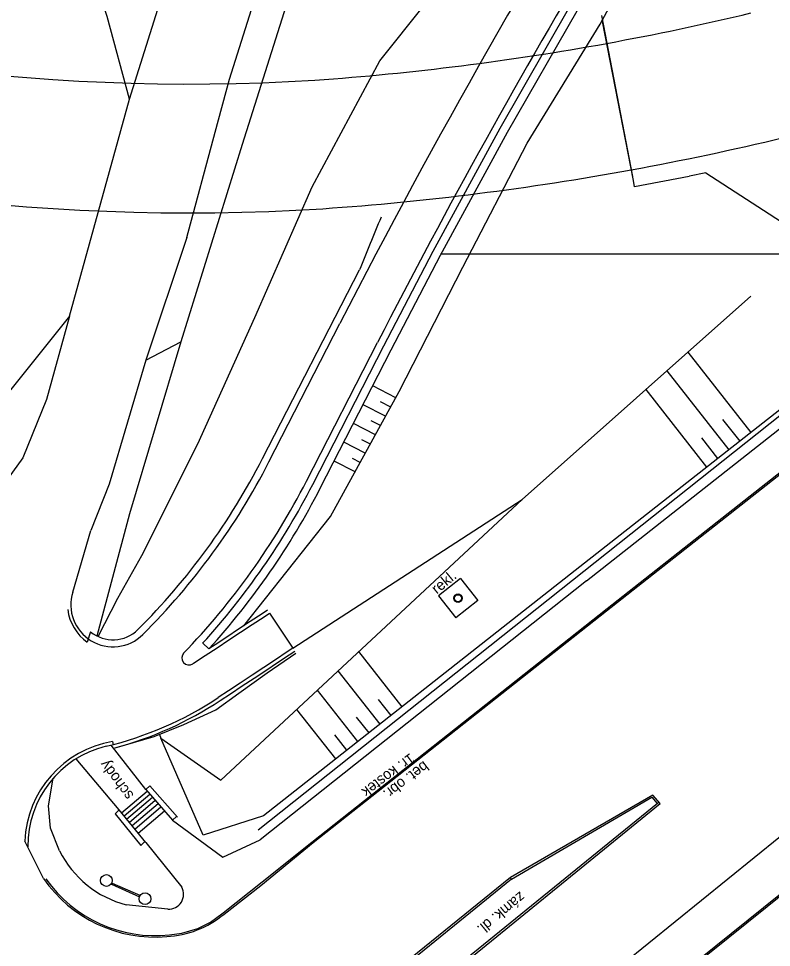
# Model space of a CAD drawing. Extents: x -595546 to -593986, y -1160845 to -1159202.
# Drawn here: x -595115 to -595061.5, y -1159603.7 to -1159537.8 of the extents above; entities that cross this region are included whole.
import ezdxf

# ---------------------------------------------------------------- set-up
doc = ezdxf.new("R2010")
doc.units = 0
for name, color, linetype in [('DOP - rozhrani ploch obecne', 7, 'Continuous'), ('TM - chodniky - VP', 7, 'Continuous'), ('TM - komunikace - VP', 7, 'Continuous'), ('TM - letecke snimky - pomocna linie', 7, 'Continuous'), ('TM - rozhrani ploch obecne - VP', 7, 'Continuous'), ('TM - srafovani', 7, 'Continuous'), ('Z-KRESBA', 7, 'Continuous'), ('Z-PLOT', 7, 'Continuous'), ('Z-POPIS', 7, 'Continuous'), ('Z-ZABRADLI', 7, 'Continuous')]:
    doc.layers.add(name, color=color, linetype=linetype)

msp = doc.modelspace()

# ---------------------------------------------------------------- linework, layer by layer
at = {"layer": 'DOP - rozhrani ploch obecne'}
for p, q in [((-595073.534, -1159537.559), (-595071.32, -1159548.997)), ((-595071.265, -1159549.285), (-595073.45, -1159537.994)), ((-595067.3, -1159548.983), (-595071.178, -1159549.733)), ((-595066.123, -1159548.731), (-595067.286, -1159548.98)), ((-595066.123, -1159548.731), (-595056.213, -1159555.152)), ((-595071.178, -1159549.733), (-595071.265, -1159549.285)), ((-595060.742, -1159554.504), (-595084.969, -1159554.503)), ((-595097.622, -1159569.027), (-595090.722, -1159555.632)), ((-595094.049, -1159570.859), (-595089.002, -1159561.02)), ((-595093.516, -1159571.133), (-595088.468, -1159561.294)), ((-595109.833, -1159581.325), (-595110.072, -1159582.058)), ((-595101.872, -1159582.139), (-595101.428, -1159582.543))]:
    msp.add_line(p, q, dxfattribs=at)
for points in [[(-595098.952, -1159580.909), (-595092.778, -1159573.139), (-595087.909, -1159564.272), (-595083.393, -1159555.425), (-595078.813, -1159546.63), (-595073.627, -1159538.176), (-595071.28, -1159533.806), (-595065.351, -1159528.731), (-595061.209, -1159522.598), (-595054.67, -1159512.142), (-595052.585, -1159502.291), (-595050.379, -1159498.683), (-595049.657, -1159498.053)], [(-595089.002, -1159561.02), (-595085.494, -1159554.307), (-595080.726, -1159545.562), (-595075.784, -1159536.915), (-595073.258, -1159532.645), (-595067.221, -1159527.574), (-595063.281, -1159521.272), (-595060.589, -1159517.112), (-595056.475, -1159510.923), (-595053.808, -1159501.765)], [(-595109.306, -1159581.659), (-595107.897, -1159578.948), (-595106.199, -1159575.903), (-595102.221, -1159567.972), (-595098.157, -1159559.015), (-595094.096, -1159549.727), (-595089.293, -1159540.779), (-595082.893, -1159532.757), (-595076.821, -1159524.604), (-595070.788, -1159516.469), (-595061.896, -1159505.562)], [(-595088.47, -1159561.298), (-595084.964, -1159554.589), (-595080.202, -1159545.855), (-595075.265, -1159537.216)], [(-595097.257, -1159579.79), (-595097.651, -1159580.05), (-595098.485, -1159580.601), (-595099.32, -1159581.151), (-595100.155, -1159581.702), (-595100.989, -1159582.253), (-595101.428, -1159582.543)], [(-595100.63, -1159586.214), (-595099.892, -1159585.727), (-595099.058, -1159585.176), (-595098.224, -1159584.624), (-595097.39, -1159584.073), (-595096.555, -1159583.522), (-595095.721, -1159582.97), (-595095.327, -1159582.71)], [(-595108.102, -1159589.561), (-595105.312, -1159588.777), (-595103.2, -1159587.904), (-595100.947, -1159586.869), (-595099.312, -1159585.699), (-595097.279, -1159584.241), (-595095.243, -1159582.838)]]:
    msp.add_lwpolyline(points, dxfattribs=at)
for centre, radius, start, end in [((-589883.943, -1161674.557), 5621.422, 157.814723, 157.855892), ((-595140.01, -1159547.407), 47.583, 314.79045, 332.97638), ((-595140.317, -1159547.125), 52, 317.67385, 332.84307), ((-595140.317, -1159547.125), 52.6, 317.67406, 332.84307), ((-595108.242, -1159579.397), 3.23, 186.31033, 235.49291), ((-595108.242, -1159579.397), 2.5, 230.47442, 314.82417), ((-595114.551, -1159565.149), 25.25, 284.79747, 303.45929)]:
    msp.add_arc(centre, radius, start, end, dxfattribs=at)
at = {"layer": 'TM - chodniky - VP'}
msp.add_line((-595103.42, -1159560.74), (-595107.083, -1159572.963), dxfattribs=at)
msp.add_lwpolyline([(-595105.9, -1159562.03), (-595103.42, -1159560.74)], dxfattribs=at)
at = {"layer": 'TM - komunikace - VP'}
for p, q in [((-595097.164, -1159569.261), (-595092.116, -1159559.422)), ((-595094.494, -1159570.631), (-595089.447, -1159560.791)), ((-595073.18, -1159579.83), (-595050.52, -1159562)), ((-595108.52, -1159570.85), (-595109.811, -1159574.142)), ((-595111.109, -1159578.513), (-595109.811, -1159574.142)), ((-595094.122, -1159596.261), (-595073.117, -1159579.68)), ((-595094.03, -1159596.3), (-595073.18, -1159579.83)), ((-595108.268, -1159589.133), (-595108.23, -1159589.36)), ((-595079.924, -1159598.909), (-595069.95, -1159593.066)), ((-595069.95, -1159593.066), (-595069.577, -1159593.525)), ((-595113.18, -1159598.85), (-595114.513, -1159596.19)), ((-595097.73, -1159599.35), (-595094.03, -1159596.3)), ((-595097.64, -1159599.1), (-595094.122, -1159596.261)), ((-595100.35, -1159601.38), (-595097.73, -1159599.35))]:
    msp.add_line(p, q, dxfattribs=at)
for points in [[(-595107.06, -1159543.49), (-595101.85, -1159526.92)], [(-595099.97, -1159542.09), (-595096.85, -1159532.15)], [(-595100.98, -1159545.85), (-595099.97, -1159542.09)], [(-595111.34, -1159558.91), (-595107.06, -1159543.49)], [(-595102.99, -1159553.32), (-595100.98, -1159545.85)], [(-595073.117, -1159579.68), (-595050.587, -1159561.912), (-595031.892, -1159548.521)], [(-595102.99, -1159553.32), (-595105.9, -1159562.03)], [(-595111.34, -1159558.91), (-595112.98, -1159564.82)], [(-595105.9, -1159562.03), (-595108.52, -1159570.85)], [(-595112.98, -1159564.82), (-595114.66, -1159568.97)], [(-595114.66, -1159568.97), (-595116.12, -1159571)], [(-595089.97, -1159619.41), (-595081.4, -1159612.52), (-595060.82, -1159595.85), (-595038.81, -1159578.22), (-595038.65, -1159578.41)], [(-595068.8, -1159606.36), (-595058.62, -1159598.19), (-595049.43, -1159590.75), (-595042.69, -1159582.92), (-595038.65, -1159578.41)], [(-595102.577, -1159583.6), (-595102.521, -1159583.563), (-595101.686, -1159583.013), (-595100.852, -1159582.462), (-595100.017, -1159581.911), (-595099.182, -1159581.36), (-595098.348, -1159580.809), (-595097.513, -1159580.259), (-595097.119, -1159579.998), (-595095.465, -1159582.501), (-595095.859, -1159582.762), (-595096.693, -1159583.313), (-595097.527, -1159583.864), (-595098.362, -1159584.416), (-595099.196, -1159584.967), (-595100.03, -1159585.518), (-595100.766, -1159586.005)], [(-595042.69, -1159582.92), (-595042.595, -1159583.008), (-595049.393, -1159590.891), (-595061.748, -1159600.862), (-595068.745, -1159606.471)], [(-595092.29, -1159608.7), (-595090.58, -1159610.75), (-595085.69, -1159606.81), (-595069.36, -1159593.52), (-595069.87, -1159592.93), (-595080, -1159598.78), (-595087.99, -1159605.24), (-595092.29, -1159608.7)], [(-595080.016, -1159598.805), (-595079.924, -1159598.909), (-595091.955, -1159608.67), (-595090.483, -1159610.5), (-595069.548, -1159593.502), (-595069.456, -1159593.427)], [(-595104.228, -1159602.865), (-595103.349, -1159602.741), (-595102.227, -1159602.407), (-595101.322, -1159601.945), (-595100.408, -1159601.294), (-595097.64, -1159599.1)]]:
    msp.add_lwpolyline(points, dxfattribs=at)
for centre, radius, start, end in [((-594645.902, -1159788.321), 501.5, 142.72446, 152.84308), ((-595102.87, -1159397.074), 145.35, 226.89772, 273.54212), ((-595102.87, -1159397.074), 154.5, 228.34259, 273.54212), ((-594645.902, -1159788.321), 498.5, 149.09939, 152.84308), ((-595107.11, -1159353.312), 189.296, 280.33463, 283.50409), ((-595107.11, -1159353.312), 189.296, 274.00472, 280.33463), ((-595107.263, -1159352.236), 199.53, 280.35068, 283.53068), ((-595107.263, -1159352.236), 199.53, 274.0056, 280.35068), ((-595140.317, -1159547.125), 48.5, 314.82417, 332.84307), ((-595140.317, -1159547.125), 51.5, 316.03894, 332.84307), ((-595108.242, -1159579.397), 3, 162.8618, 314.82417), ((-595102.853, -1159583.183), 0.5, 135.84176, 303.42122), ((-595114.551, -1159565.149), 25, 283.46795, 303.45929), ((-595107.04, -1159596.512), 7.48, 99.44804, 177.53646), ((-595107.04, -1159596.512), 7.25, 103.46795, 180.72302), ((-595105.249, -1159593.381), 9.634, 214.59047, 274.87491), ((-595105.207, -1159593.353), 9.562, 215.31245, 275.87441), ((-595104.801, -1159596.033), 6.957, 273.05483, 309.77111)]:
    msp.add_arc(centre, radius, start, end, dxfattribs=at)
at = {"layer": 'TM - letecke snimky - pomocna linie'}
for points in [[(-595107.06, -1159543.49), (-595108.65, -1159537.64), (-595110.59, -1159531.9), (-595112.87, -1159526.28)], [(-595094.92, -1159533.61), (-595099.07, -1159546.71), (-595103.42, -1159560.74)]]:
    msp.add_lwpolyline(points, dxfattribs=at)
at = {"layer": 'TM - rozhrani ploch obecne - VP'}
msp.add_line((-595114.47, -1159562.81), (-595138.43, -1159592.69), dxfattribs=at)
msp.add_lwpolyline([(-595111.34, -1159558.91), (-595114.47, -1159562.81)], dxfattribs=at)
at = {"layer": 'TM - srafovani'}
for p, q in [((-595067.39, -1159561.468), (-595062.916, -1159567.175)), ((-595068.888, -1159562.798), (-595064.49, -1159568.409)), ((-595088.147, -1159564.707), (-595089.788, -1159563.865)), ((-595070.386, -1159564.129), (-595066.064, -1159569.643)), ((-595088.87, -1159566.022), (-595090.472, -1159565.2)), ((-595088.508, -1159565.365), (-595089.227, -1159564.996)), ((-595064.919, -1159566.241), (-595063.703, -1159567.792)), ((-595089.594, -1159567.336), (-595091.157, -1159566.535)), ((-595089.231, -1159566.68), (-595089.89, -1159566.342)), ((-595066.424, -1159567.563), (-595065.277, -1159569.026)), ((-595090.314, -1159568.653), (-595091.841, -1159567.869)), ((-595089.953, -1159567.995), (-595090.553, -1159567.687)), ((-595091.037, -1159569.968), (-595092.526, -1159569.204)), ((-595090.675, -1159569.311), (-595091.216, -1159569.033)), ((-595090.79, -1159582.741), (-595087.717, -1159586.649)), ((-595092.259, -1159584.108), (-595089.289, -1159587.885)), ((-595093.728, -1159585.476), (-595090.861, -1159589.121)), ((-595089.398, -1159586.128), (-595088.503, -1159587.267)), ((-595095.197, -1159586.843), (-595092.433, -1159590.358)), ((-595090.953, -1159587.386), (-595090.075, -1159588.503)), ((-595092.509, -1159588.644), (-595091.647, -1159589.74))]:
    msp.add_line(p, q, dxfattribs=at)
at = {"layer": 'Z-KRESBA'}
for p, q in [((-595107.083, -1159572.963), (-595109.385, -1159581.645)), ((-595074.6, -1159577.71), (-595097.78, -1159596.11)), ((-595083.556, -1159577.533), (-595085.123, -1159578.776)), ((-595083.556, -1159577.533), (-595082.313, -1159579.1)), ((-595085.123, -1159578.776), (-595083.879, -1159580.343)), ((-595082.313, -1159579.1), (-595083.879, -1159580.343)), ((-595105.915, -1159592.536), (-595108.374, -1159589.385)), ((-595107.807, -1159593.987), (-595110.85, -1159590.343)), ((-595107.645, -1159594.183), (-595105.826, -1159592.638)), ((-595107.46, -1159594.408), (-595105.634, -1159592.856)), ((-595107.273, -1159594.634), (-595105.44, -1159593.077)), ((-595107.085, -1159594.863), (-595105.244, -1159593.299)), ((-595106.892, -1159595.097), (-595105.044, -1159593.527)), ((-595106.692, -1159595.34), (-595104.836, -1159593.763)), ((-595106.454, -1159595.63), (-595104.588, -1159594.045)), ((-595105.91, -1159596.29), (-595103.36, -1159599.46)), ((-595108.36, -1159599.25), (-595106.357, -1159600.143)), ((-595108.314, -1159599.173), (-595106.296, -1159600.066)), ((-595104.34, -1159601.03), (-595107.3, -1159600.72))]:
    msp.add_line(p, q, dxfattribs=at)
for points in [[(-595074.6, -1159577.71), (-595052.18, -1159560.07), (-595033.44, -1159546.51), (-595031.892, -1159548.521)], [(-595095.465, -1159582.501), (-595079.17, -1159571.93), (-595062.906, -1159557.485)], [(-595104.85, -1159588.89), (-595100.59, -1159591.86), (-595079.17, -1159571.93)], [(-595112.04, -1159596.88), (-595112.697, -1159595.287), (-595112.823, -1159593.697), (-595112.496, -1159591.737)], [(-595103.66, -1159594.497), (-595105.622, -1159592.259), (-595105.915, -1159592.536), (-595104.007, -1159594.704), (-595103.73, -1159594.443)], [(-595105.91, -1159596.29), (-595107.807, -1159593.987), (-595108.094, -1159594.259), (-595106.257, -1159596.497), (-595105.98, -1159596.236)], [(-595104.01, -1159594.7), (-595100.43, -1159597.33), (-595097.78, -1159596.11)]]:
    msp.add_lwpolyline(points, dxfattribs=at)
for centre, radius in [((-595083.727, -1159578.945), 0.3), ((-595083.727, -1159578.945), 0.25), ((-595108.713, -1159598.994), 0.418), ((-595105.97, -1159600.288), 0.418)]:
    msp.add_circle(centre, radius, dxfattribs=at)
for centre, radius, start, end in [((-595105.466, -1159593.611), 7.341, 206.43945, 255.53685), ((-595104.283, -1159599.975), 1.057, 266.92467, 29.1302)]:
    msp.add_arc(centre, radius, start, end, dxfattribs=at)
at = {"layer": 'Z-PLOT'}
msp.add_line((-595104.947, -1159588.626), (-595104.85, -1159588.89), dxfattribs=at)
msp.add_lwpolyline([(-595035.243, -1159546.31), (-595052.91, -1159559.33), (-595075.41, -1159576.97), (-595097.56, -1159594.39), (-595101.84, -1159595.78), (-595104.85, -1159588.89)], dxfattribs=at)
at = {"layer": 'Z-ZABRADLI'}
msp.add_line((-595053.064, -1159559.786), (-595097.92, -1159595.42), dxfattribs=at)

# ---------------------------------------------------------------- texts
at = {"layer": 'Z-POPIS'}
for s, rotation, p in [('rekl.', 39.47232, (-595085.234, -1159578.686)), ('1ř. kostek', 216.94086, (-595087.134, -1159589.913)), ('schody', 126.66604, (-595106.739, -1159592.925)), ('bet. obr.', 216.94086, (-595086.158, -1159590.465)), ('zámk. dl.', 219.47232, (-595079.32, -1159599.736))]:
    msp.add_text(s, height=0.757, rotation=rotation, dxfattribs=at).set_placement(p)

doc.saveas('drawing.dxf')
